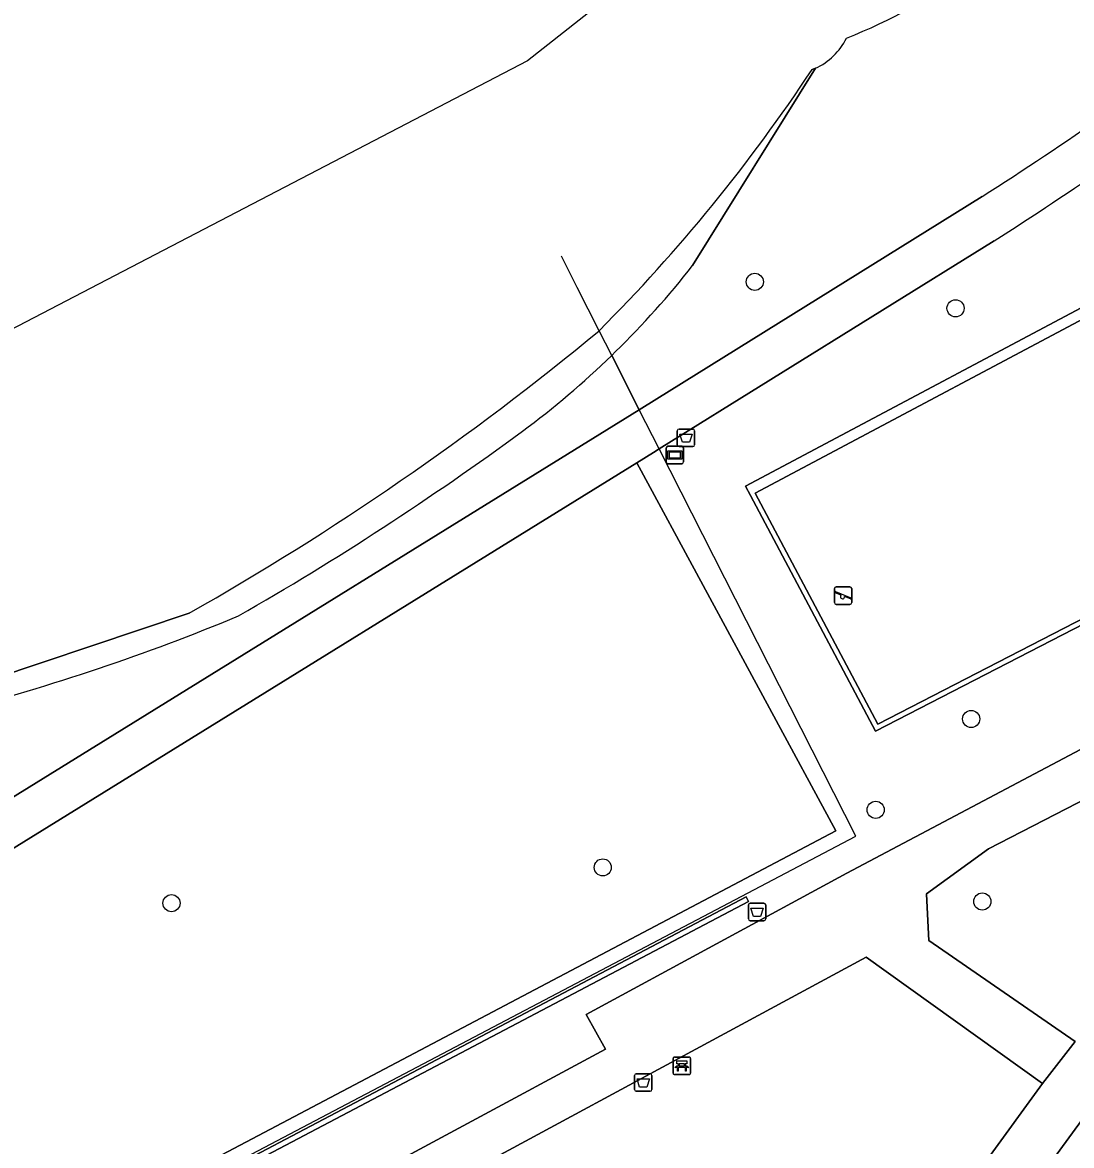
# Model space of a CAD drawing. Extents: x 159674 to 160531, y 382172 to 382904.
# Drawn here: x 160100.6 to 160160.5, y 382678.2 to 382742.3 of the extents above; entities that cross this region are included whole.
import ezdxf

# ---------------------------------------------------------------- set-up
doc = ezdxf.new("R2010")
doc.units = 0
for name, color, linetype in [('IMGEO_Afvalbak', 7, 'Continuous'), ('IMGEO_Bank', 7, 'Continuous'), ('IMGEO_Boom', 7, 'Continuous'), ('IMGEO_Groenvoorziening', 7, 'Continuous'), ('IMGEO_Haag', 7, 'Continuous'), ('IMGEO_Hek', 7, 'Continuous'), ('IMGEO_Informatiebord', 7, 'Continuous'), ('IMGEO_Meer_plas_ven_vijver', 7, 'Continuous'), ('IMGEO_Muur', 7, 'Continuous'), ('IMGEO_Oever', 7, 'Continuous'), ('IMGEO_Rijbaan_lokaal_open', 7, 'Continuous'), ('IMGEO_Speelvoorziening', 7, 'Continuous'), ('IMGEO_Terreindeel_gesloten', 7, 'Continuous'), ('IMGEO_Voetpad_halfverhard', 7, 'Continuous'), ('IMGEO_Voetpad_open', 7, 'Continuous')]:
    doc.layers.add(name, color=color, linetype=linetype)

msp = doc.modelspace()

# ---------------------------------------------------------------- linework, layer by layer
at = {"layer": 'IMGEO_Afvalbak'}
for p, q in [((160137.963, 382718.198), (160137.963, 382718.998)), ((160137.963, 382718.998), (160137.963, 382718.198)), ((160138.063, 382719.098), (160138.853, 382719.098)), ((160138.853, 382719.098), (160138.063, 382719.098)), ((160138.953, 382718.998), (160138.953, 382718.198)), ((160138.953, 382718.198), (160138.953, 382718.998)), ((160138.853, 382718.098), (160138.063, 382718.098)), ((160138.063, 382718.098), (160138.853, 382718.098)), ((160142.023, 382691.123), (160142.023, 382691.923)), ((160142.023, 382691.923), (160142.023, 382691.123)), ((160142.123, 382692.023), (160142.913, 382692.023)), ((160142.913, 382692.023), (160142.123, 382692.023)), ((160143.013, 382691.923), (160143.013, 382691.123)), ((160143.013, 382691.123), (160143.013, 382691.923)), ((160142.913, 382691.023), (160142.123, 382691.023)), ((160142.123, 382691.023), (160142.913, 382691.023)), ((160135.52, 382681.378), (160135.52, 382682.178)), ((160135.52, 382682.178), (160135.52, 382681.378)), ((160135.62, 382682.278), (160136.41, 382682.278)), ((160136.41, 382682.278), (160135.62, 382682.278)), ((160136.51, 382682.178), (160136.51, 382681.378)), ((160136.51, 382681.378), (160136.51, 382682.178)), ((160136.41, 382681.278), (160135.62, 382681.278)), ((160135.62, 382681.278), (160136.41, 382681.278))]:
    msp.add_line(p, q, dxfattribs=at)
for points in [[(160138.106, 382718.812), (160138.81, 382718.812), (160138.661, 382718.342), (160138.255, 382718.342), (160138.106, 382718.812)], [(160142.166, 382691.737), (160142.87, 382691.737), (160142.721, 382691.267), (160142.315, 382691.267), (160142.166, 382691.737)], [(160135.663, 382681.992), (160136.367, 382681.992), (160136.218, 382681.522), (160135.812, 382681.522), (160135.663, 382681.992)]]:
    msp.add_lwpolyline(points, dxfattribs=at)
for centre, start, end in [((160138.063, 382718.998), 90, 180), ((160138.063, 382718.998), 90, 180), ((160138.853, 382718.998), 0, 90), ((160138.853, 382718.998), 360, 90), ((160138.063, 382718.198), 180, 270), ((160138.063, 382718.198), 180, 270), ((160138.853, 382718.198), 270, 0), ((160138.853, 382718.198), 270, 0), ((160142.123, 382691.923), 90, 180), ((160142.123, 382691.923), 90, 180), ((160142.913, 382691.923), 0, 90), ((160142.913, 382691.923), 360, 90), ((160142.123, 382691.123), 180, 270), ((160142.123, 382691.123), 180, 270), ((160142.913, 382691.123), 270, 0), ((160142.913, 382691.123), 270, 0), ((160135.62, 382682.178), 90, 180), ((160135.62, 382682.178), 90, 180), ((160136.41, 382682.178), 0, 90), ((160136.41, 382682.178), 360, 90), ((160135.62, 382681.378), 180, 270), ((160135.62, 382681.378), 180, 270), ((160136.41, 382681.378), 270, 0), ((160136.41, 382681.378), 270, 0)]:
    msp.add_arc(centre, 0.1, start, end, dxfattribs=at)
at = {"layer": 'IMGEO_Bank'}
for p, q in [((160137.722, 382682.311), (160137.722, 382683.152)), ((160137.722, 382683.152), (160137.722, 382682.311)), ((160137.797, 382683.236), (160138.638, 382683.236)), ((160138.638, 382683.236), (160137.797, 382683.236)), ((160138.419, 382682.634), (160138.026, 382682.634)), ((160138.031, 382682.742), (160138.031, 382682.848)), ((160138.075, 382682.848), (160138.075, 382682.742)), ((160138.363, 382682.854), (160138.081, 382682.854)), ((160138.081, 382682.736), (160138.363, 382682.736)), ((160138.369, 382682.742), (160138.369, 382682.848)), ((160138.413, 382682.848), (160138.413, 382682.742)), ((160138.722, 382683.161), (160138.722, 382682.32)), ((160138.722, 382682.32), (160138.722, 382683.161)), ((160138.647, 382682.236), (160137.806, 382682.236)), ((160137.806, 382682.236), (160138.647, 382682.236))]:
    msp.add_line(p, q, dxfattribs=at)
for points in [[(160137.969, 382682.634), (160137.827, 382682.634), (160137.939, 382682.736), (160138.025, 382682.736)], [(160138.025, 382682.854), (160137.939, 382682.854), (160137.939, 382683.015), (160138.502, 382683.015), (160138.502, 382682.854), (160138.419, 382682.854)], [(160138.019, 382682.627), (160138.019, 382682.42), (160137.976, 382682.42), (160137.976, 382682.627)], [(160138.419, 382682.736), (160138.502, 382682.736), (160138.614, 382682.634), (160138.475, 382682.634)], [(160138.469, 382682.627), (160138.469, 382682.42), (160138.425, 382682.42), (160138.425, 382682.627)]]:
    msp.add_lwpolyline(points, dxfattribs=at)
for centre, radius, start, end in [((160137.8, 382683.158), 0.0779, 92.4484, 184.28452), ((160137.8, 382683.158), 0.0779, 92.4484, 184.28452), ((160137.969, 382682.627), 0.00671, 2.89567, 87.10433), ((160138.026, 382682.627), 0.00671, 92.89567, 177.10433), ((160138.024, 382682.847), 0.00671, 2.89567, 87.10433), ((160138.024, 382682.743), 0.00671, 272.89567, 357.10433), ((160138.081, 382682.847), 0.00671, 92.89567, 177.10433), ((160138.081, 382682.743), 0.00671, 182.89567, 267.10433), ((160138.363, 382682.847), 0.00671, 2.89567, 87.10433), ((160138.363, 382682.743), 0.00671, 272.89567, 357.10433), ((160138.42, 382682.847), 0.00671, 92.89567, 177.10433), ((160138.42, 382682.743), 0.00671, 182.89567, 267.10433), ((160138.418, 382682.627), 0.00671, 2.89567, 87.10433), ((160138.475, 382682.627), 0.00671, 92.89567, 177.10433), ((160138.644, 382683.158), 0.0779, 2.4484, 94.28452), ((160138.644, 382683.158), 0.0779, 2.4484, 94.28452), ((160137.8, 382682.314), 0.0779, 182.4484, 274.28452), ((160137.8, 382682.314), 0.0779, 182.4484, 274.28452), ((160138.644, 382682.314), 0.0779, 272.4484, 4.28452), ((160138.644, 382682.314), 0.0779, 272.4484, 4.28452)]:
    msp.add_arc(centre, radius, start, end, dxfattribs=at)
at = {"layer": 'IMGEO_Boom'}
for centre in [(160142.388, 382727.502), (160153.856, 382725.992), (160154.745, 382702.54), (160149.295, 382697.35), (160133.705, 382694.064), (160109.074, 382692.021), (160155.384, 382692.115)]:
    msp.add_circle(centre, 0.489, dxfattribs=at)
at = {"layer": 'IMGEO_Groenvoorziening'}
for points in [[(160145.847, 382739.704), (160138.838, 382728.429)], [(160028.809, 382631.404), (160026.864, 382627.053), (160039.438, 382633.696), (160117.599, 382674.927), (160133.867, 382683.693), (160132.766, 382685.663), (160147.637, 382693.732), (160185.379, 382713.701), (160169.189, 382738.89)], [(160134.436, 382723.518), (160134.215, 382723.303), (160135.789, 382720.203), (160135.933, 382720.292), (160155.376, 382732.374)], [(160156.057, 382729.842), (160136.928, 382717.961), (160136.596, 382717.755), (160135.659, 382717.176), (160147.024, 382696.155), (160035.617, 382637.39), (160028.302, 382652.839)], [(160135.789, 382720.203), (160134.215, 382723.303)], [(160071.371, 382680.366), (160135.789, 382720.203)], [(160048.587, 382663.928), (160028.302, 382652.839), (160035.617, 382637.39), (160147.024, 382696.155), (160135.659, 382717.176)], [(160135.659, 382717.176), (160072.682, 382678.263)], [(160200.602, 382704.897), (160195.172, 382715.185), (160176.655, 382705.893), (160155.741, 382695.129), (160152.195, 382692.551), (160152.254, 382691.404), (160152.332, 382689.883), (160160.682, 382684.114)]]:
    msp.add_lwpolyline(points, dxfattribs=at)
for points in [[(160142.136, 382715.301), (160141.854, 382715.831), (160165.295, 382728.283), (160165.569, 382727.736), (160172.407, 382714.079), (160172.539, 382713.816), (160149.291, 382701.847)], [(160141.896, 382692.376), (160142.038, 382692.112), (160088.386, 382663.89), (160088.197, 382664.142)], [(160142.038, 382692.112), (160141.896, 382692.376), (160088.197, 382664.142), (160088.386, 382663.89)], [(160158.819, 382681.732), (160148.758, 382688.93), (160117.651, 382672.153), (160118.682, 382670.24), (160139.025, 382655.211), (160139.364, 382654.969)]]:
    msp.add_lwpolyline(points, close=True, dxfattribs=at)
for centre, radius, start, end in [((160137.503, 382767.521), 27.991, 291.18967, 324.45933), ((160040.351, 382912.517), 213.734, 302.55911, 307.10843), ((160144.418, 382742.954), 3.55, 293.72933, 334.43316), ((160035.015, 382919.573), 225.053, 302.53658, 306.59741), ((160098.944, 382759.76), 50.726, 314.40114, 321.85561), ((160098.682, 382759.981), 51.067, 306.58191, 314.09102), ((160026.539, 382858.886), 173.486, 299.85609, 306.24728), ((160065.481, 382822.694), 123.719, 284.61674, 292.53934)]:
    msp.add_arc(centre, radius, start, end, dxfattribs=at)
at = {"layer": 'IMGEO_Haag'}
msp.add_lwpolyline([(160142.038, 382692.112), (160141.896, 382692.376), (160088.197, 382664.142), (160088.386, 382663.89)], close=True, dxfattribs=at)
at = {"layer": 'IMGEO_Hek'}
msp.add_lwpolyline([(160023.484, 382662.997), (160024.119, 382661.659), (160025.128, 382659.531), (160027.238, 382655.082), (160028.302, 382652.839), (160035.908, 382636.803), (160148.158, 382695.844), (160136.928, 382717.961), (160135.789, 382720.203), (160134.215, 382723.303), (160133.5, 382724.713), (160132.248, 382727.178), (160131.343, 382728.961)], dxfattribs=at)
at = {"layer": 'IMGEO_Informatiebord'}
for p, q in [((160137.327, 382717.218), (160137.327, 382718.018)), ((160137.327, 382718.018), (160137.327, 382717.218)), ((160137.427, 382718.118), (160138.217, 382718.118)), ((160138.217, 382718.118), (160137.427, 382718.118)), ((160138.317, 382718.018), (160138.317, 382717.218)), ((160138.317, 382717.218), (160138.317, 382718.018)), ((160138.217, 382717.118), (160137.427, 382717.118)), ((160137.427, 382717.118), (160138.217, 382717.118))]:
    msp.add_line(p, q, dxfattribs=at)
for points in [[(160137.428, 382717.85), (160138.216, 382717.85), (160138.216, 382717.386), (160137.428, 382717.386), (160137.428, 382717.85)], [(160137.493, 382717.785), (160137.493, 382717.451), (160138.151, 382717.451), (160138.151, 382717.785), (160137.493, 382717.785)]]:
    msp.add_lwpolyline(points, dxfattribs=at)
for centre, start, end in [((160137.427, 382718.018), 90, 180), ((160137.427, 382718.018), 90, 180), ((160138.217, 382718.018), 0, 90), ((160138.217, 382718.018), 360, 90), ((160137.427, 382717.218), 180, 270), ((160137.427, 382717.218), 180, 270), ((160138.217, 382717.218), 270, 0), ((160138.217, 382717.218), 270, 0)]:
    msp.add_arc(centre, 0.1, start, end, dxfattribs=at)
at = {"layer": 'IMGEO_Meer_plas_ven_vijver'}
for points in [[(160160.758, 382752.327), (160154.703, 382760.051), (160129.399, 382740.118), (160054.043, 382700.911)], [(160145.659, 382739.628), (160145.847, 382739.704)], [(160096.104, 382703.9), (160110.072, 382708.581)]]:
    msp.add_lwpolyline(points, dxfattribs=at)
for centre, radius, start, end in [((160137.503, 382767.521), 27.991, 291.18967, 324.45933), ((160144.418, 382742.954), 3.55, 293.72933, 334.43316), ((160064.905, 382793.047), 96.824, 315.10941, 326.51541), ((160030.394, 382849.373), 161.775, 299.50675, 309.59412)]:
    msp.add_arc(centre, radius, start, end, dxfattribs=at)
at = {"layer": 'IMGEO_Muur'}
for points in [[(160172.539, 382713.816), (160172.407, 382714.079), (160165.569, 382727.736), (160165.295, 382728.283), (160141.854, 382715.831), (160142.136, 382715.301), (160149.291, 382701.847)], [(160149.418, 382702.246), (160142.401, 382715.442), (160165.122, 382727.512), (160171.96, 382713.855)]]:
    msp.add_lwpolyline(points, close=True, dxfattribs=at)
at = {"layer": 'IMGEO_Oever'}
for points in [[(160138.838, 382728.429), (160145.847, 382739.704), (160145.659, 382739.628)], [(160134.215, 382723.303), (160134.436, 382723.518)], [(160110.072, 382708.581), (160096.104, 382703.9)]]:
    msp.add_lwpolyline(points, dxfattribs=at)
for centre, radius, start, end in [((160064.905, 382793.047), 96.824, 315.10941, 326.51541), ((160098.944, 382759.76), 50.726, 314.40114, 321.85561), ((160030.394, 382849.373), 161.775, 299.50675, 309.59412), ((160098.682, 382759.981), 51.067, 306.58191, 314.09102), ((160026.539, 382858.886), 173.486, 299.85609, 306.24728), ((160065.481, 382822.694), 123.719, 284.61674, 292.53934)]:
    msp.add_arc(centre, radius, start, end, dxfattribs=at)
at = {"layer": 'IMGEO_Rijbaan_lokaal_open'}
msp.add_lwpolyline([(160161.775, 382680.602), (160146.792, 382660.104), (160134.723, 382643.445), (160133.916, 382642.352), (160139.698, 382638.176), (160140.62, 382639.505), (160154.667, 382659.043)], dxfattribs=at)
at = {"layer": 'IMGEO_Speelvoorziening'}
for p, q in [((160146.935, 382709.187), (160146.935, 382709.987)), ((160146.935, 382709.987), (160146.935, 382709.187)), ((160147.318, 382709.615), (160146.979, 382709.752)), ((160147.004, 382709.812), (160147.88, 382709.459)), ((160147.035, 382710.087), (160147.825, 382710.087)), ((160147.825, 382710.087), (160147.035, 382710.087)), ((160147.925, 382709.987), (160147.925, 382709.187)), ((160147.925, 382709.187), (160147.925, 382709.987)), ((160147.825, 382709.087), (160147.035, 382709.087)), ((160147.035, 382709.087), (160147.825, 382709.087)), ((160147.856, 382709.399), (160147.516, 382709.536))]:
    msp.add_line(p, q, dxfattribs=at)
for centre, radius, start, end in [((160147.035, 382709.987), 0.1, 90, 180), ((160147.035, 382709.987), 0.1, 90, 180), ((160146.992, 382709.782), 0.0327, 68.07798, 248.07798), ((160147.397, 382709.525), 0.12, 130.99278, 5.16318), ((160147.825, 382709.987), 0.1, 0, 90), ((160147.825, 382709.987), 0.1, 360, 90), ((160147.035, 382709.187), 0.1, 180, 270), ((160147.035, 382709.187), 0.1, 180, 270), ((160147.825, 382709.187), 0.1, 270, 0), ((160147.825, 382709.187), 0.1, 270, 0), ((160147.868, 382709.429), 0.0327, 248.07798, 68.07798)]:
    msp.add_arc(centre, radius, start, end, dxfattribs=at)
at = {"layer": 'IMGEO_Terreindeel_gesloten'}
msp.add_lwpolyline([(160149.418, 382702.246), (160171.96, 382713.855), (160165.122, 382727.512), (160142.401, 382715.442)], close=True, dxfattribs=at)
at = {"layer": 'IMGEO_Voetpad_halfverhard'}
for points in [[(160155.376, 382732.374), (160135.933, 382720.292), (160135.789, 382720.203), (160071.371, 382680.366)], [(160072.682, 382678.263), (160135.659, 382717.176), (160136.596, 382717.755), (160136.928, 382717.961), (160156.057, 382729.842)], [(160071.154, 382647.509), (160116.793, 382671.69), (160117.651, 382672.153), (160148.758, 382688.93), (160158.819, 382681.732), (160160.682, 382684.114), (160152.332, 382689.883), (160152.254, 382691.404), (160152.195, 382692.551), (160155.741, 382695.129), (160176.655, 382705.893), (160195.172, 382715.185), (160193.262, 382718.805), (160192.452, 382717.443), (160185.379, 382713.701), (160147.637, 382693.732), (160132.766, 382685.663), (160133.867, 382683.693), (160117.599, 382674.927), (160039.438, 382633.696)]]:
    msp.add_lwpolyline(points, dxfattribs=at)
for centre, radius, start, end in [((160040.351, 382912.517), 213.734, 302.55911, 307.10843), ((160035.015, 382919.573), 225.053, 302.53658, 306.59741)]:
    msp.add_arc(centre, radius, start, end, dxfattribs=at)
at = {"layer": 'IMGEO_Voetpad_open'}
msp.add_lwpolyline([(160160.682, 382684.114), (160158.819, 382681.732), (160139.364, 382654.969), (160139.025, 382655.211), (160078.977, 382572.654), (160073.24, 382564.766), (160076.064, 382562.694), (160076.311, 382563.035), (160084.229, 382573.928), (160097.463, 382592.089), (160109.443, 382608.67), (160121.488, 382625.214), (160121.569, 382625.329), (160133.916, 382642.352), (160134.723, 382643.445), (160146.792, 382660.104), (160161.775, 382680.602)], dxfattribs=at)

doc.saveas('drawing.dxf')
